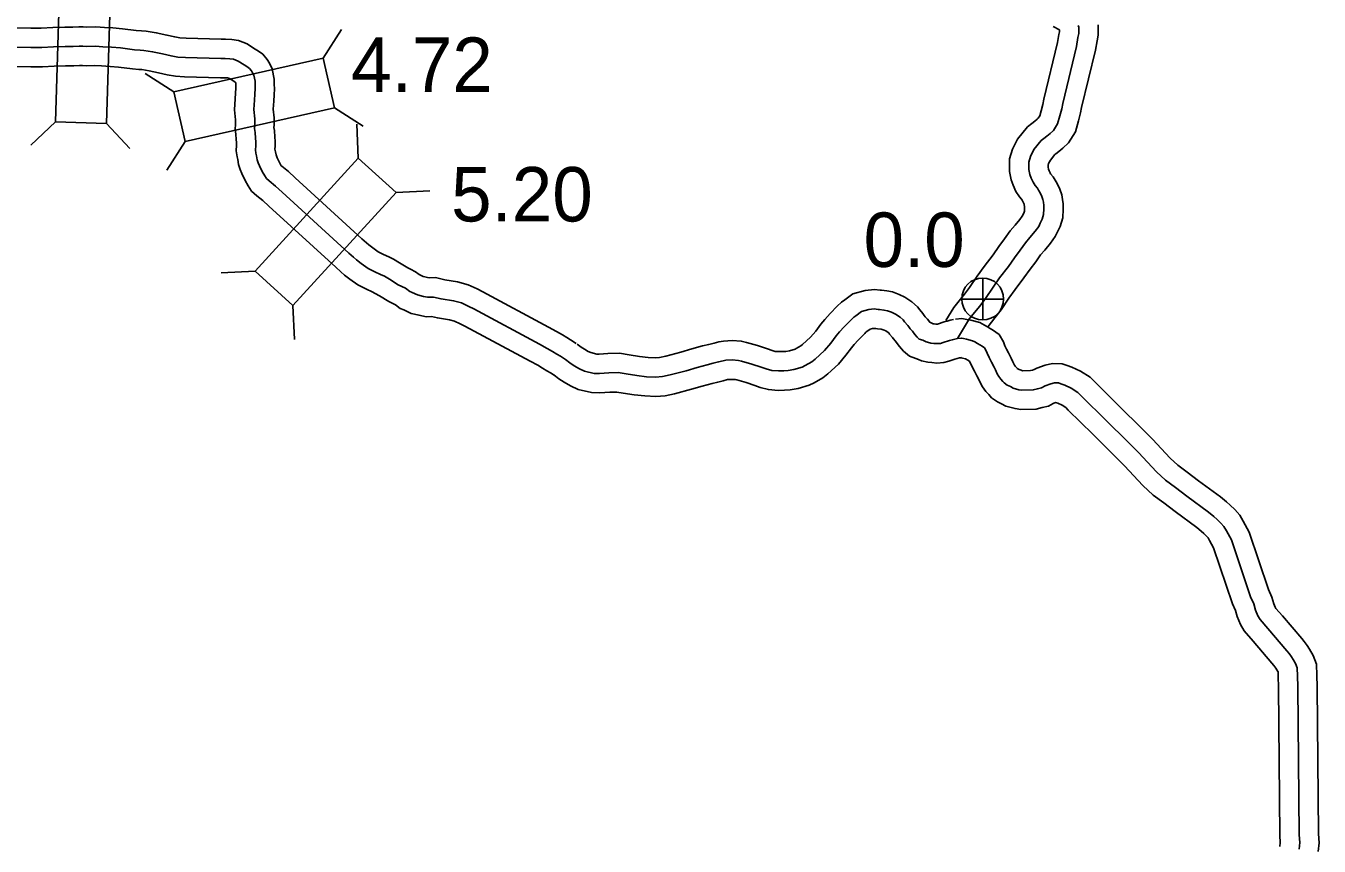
# Model space of a CAD drawing. Extents: x 31699 to 244310, y -8841 to 11474.
# Drawn here: x 145361 to 146030, y 1095 to 1519 of the extents above; entities that cross this region are included whole.
import ezdxf

# ---------------------------------------------------------------- set-up
doc = ezdxf.new("R2010")
doc.units = 0
for name, color, linetype in [('B_Logo', 7, 'Continuous'), ('Level 21', 7, 'Continuous'), ('Level 55', 7, 'Continuous'), ('R_XS_EARTHWORK_STAGE1', 7, 'Continuous'), ('S_WALL', 7, 'Continuous'), ('S_WALL_ANNOT', 7, 'Continuous')]:
    doc.layers.add(name, color=color, linetype=linetype)

msp = doc.modelspace()

# ---------------------------------------------------------------- linework, layer by layer
at = {"layer": 'B_Logo'}
for points in [[(145842.72, 1357.72), (145849.03, 1368.02), (145854.28, 1374.52), (145857.2, 1378.4), (145861.19, 1384.29), (145864.58, 1389.1), (145869.16, 1395.06), (145872.35, 1399.48), (145875.14, 1403.36), (145877.93, 1407.17), (145880.26, 1409.92), (145882.92, 1413.2), (145884.78, 1415.74), (145885.64, 1417.48), (145886.64, 1419.42), (145887.36, 1421.89), (145887.49, 1424.76), (145887.42, 1426.57), (145887.21, 1428.3), (145887.01, 1429.71), (145886.47, 1431.24), (145885.6, 1433.18), (145884.73, 1434.51), (145884.13, 1435.58), (145882.92, 1436.98), (145881.85, 1438.65), (145880.91, 1440.72), (145880.24, 1442.65), (145879.63, 1445.26), (145879.69, 1449), (145880.61, 1451.94), (145882.34, 1455.48), (145886.13, 1460.1), (145887.46, 1461.17), (145888.99, 1462.38), (145890.65, 1463.72), (145892.38, 1465.39), (145894.57, 1468.87), (145895.76, 1472.95), (145896.69, 1476.63), (145897.21, 1479.37), (145904.4, 1508.84), (145905.12, 1513.39), (145905.52, 1515.53), (145905.51, 1517.53), (145905.51, 1518.73), (145905.24, 1519.74)], [(145351.44, 1508.52), (145363.25, 1508.28), (145368.91, 1508.36), (145374.98, 1508.64), (145381.05, 1508.79), (145385.25, 1508.86), (145388.25, 1508.94), (145390.19, 1508.94), (145392.19, 1508.88), (145396.72, 1509.02), (145400.59, 1508.7), (145404.99, 1508.44), (145409.59, 1508.05), (145416.86, 1507.13), (145419.8, 1506.94), (145421.8, 1506.81), (145426.27, 1506.08), (145431.47, 1504.96), (145435.81, 1503.97), (145439.28, 1503.37), (145443.22, 1503.18), (145461.62, 1502.62), (145463.76, 1502.63), (145466.16, 1502.5), (145468.16, 1502.17), (145470.63, 1501.24), (145473.64, 1499.24), (145475.04, 1498.38), (145476.37, 1497.45), (145477.38, 1496.18), (145478.05, 1495.18), (145478.65, 1493.98), (145479.26, 1490.9), (145479.26, 1489.23), (145479.27, 1487.03), (145479.14, 1484.16), (145479.02, 1481.08), (145478.63, 1476.27), (145479.18, 1471.4), (145479.12, 1468.32), (145479.06, 1466.39), (145479.33, 1464.38), (145479.47, 1461.38), (145479.61, 1459.51), (145479.62, 1457.44), (145479.49, 1455.36), (145479.76, 1453.69), (145480.1, 1452.29), (145480.44, 1450.22), (145480.97, 1448.69), (145481.58, 1447.15), (145483.05, 1444.15), (145484.33, 1441.95), (145485.2, 1440.55), (145486.67, 1439.28), (145489.94, 1436.62), (145493.28, 1433.48), (145527.84, 1401.96), (145530.25, 1399.76), (145531.86, 1398.36), (145534.26, 1396.57), (145537.74, 1394.04), (145541.34, 1392.24), (145544.15, 1390.91), (145546.22, 1389.91), (145548.82, 1388.38), (145553.36, 1385.59), (145555.3, 1384.59), (145557.1, 1383.72), (145559.31, 1382.06), (145560.31, 1381.66), (145562.11, 1380.8), (145563.31, 1380.26), (145566.38, 1379.54), (145568.58, 1379.07), (145571.59, 1379.21), (145575.59, 1378.22), (145581.99, 1377.3), (145586.06, 1376.17), (145589.87, 1374.38), (145592.47, 1373.05), (145626.47, 1354.76), (145630.41, 1352.63), (145633.21, 1351.03), (145635.42, 1349.63), (145637.29, 1348.57), (145639.96, 1346.84)], [(145639.96, 1346.84), (145642.23, 1345.1), (145644.5, 1343.64), (145647.11, 1342.11), (145649.71, 1340.91), (145654.78, 1339.72), (145657.58, 1339.59), (145662.38, 1340.01), (145667.18, 1340.08), (145671.25, 1339.43), (145676.86, 1338.57), (145681.93, 1337.98), (145686.53, 1337.72), (145690.06, 1338.07), (145694.06, 1338.88), (145702.33, 1341.1), (145707.99, 1342.78), (145713.32, 1344.2), (145716.39, 1344.94), (145719.18, 1345.61), (145721.58, 1346.22), (145722.92, 1346.49), (145726.12, 1346.63), (145729.39, 1346.44), (145731.05, 1346.04), (145736.39, 1344.52), (145741.26, 1342.93), (145743.8, 1342), (145746.67, 1341.2), (145750.14, 1340.94), (145752.87, 1341.01), (145755.07, 1341.15), (145758.07, 1341.63), (145762.4, 1342.97), (145763.94, 1343.71), (145767.33, 1345.66), (145769.13, 1347.13), (145773.98, 1351.48), (145777.24, 1355.37), (145780.03, 1359.05), (145781.69, 1361.12), (145784.09, 1363.73), (145787.68, 1367.42), (145789.08, 1368.82), (145790.21, 1369.56), (145793.07, 1371.7), (145796.87, 1372.71), (145799.73, 1373.06), (145801.67, 1372.79), (145802.34, 1372.73), (145804.74, 1372.47), (145806.47, 1372.14), (145808.68, 1371.34), (145810.61, 1370.41), (145813.08, 1368.81), (145814.62, 1367.41), (145815.42, 1366.34), (145817.03, 1364.48), (145817.56, 1363.74), (145818.37, 1362.68), (145819.44, 1361.48), (145820.64, 1359.81), (145821.85, 1358.41), (145822.98, 1357.48), (145824.85, 1356.81), (145826.59, 1356.08), (145827.19, 1355.81), (145829.06, 1355.42), (145830.52, 1355.22), (145832.13, 1355.09), (145833.93, 1355.23), (145835.32, 1355.63), (145838.66, 1356.71), (145840.06, 1357.05), (145841.46, 1357.45), (145842.72, 1357.72)], [(145842.72, 1357.72), (145844.72, 1357.93), (145845.86, 1357.73), (145847.52, 1357.4), (145850.59, 1356.6), (145851.8, 1355.94), (145853.2, 1355.14), (145854.27, 1354.47), (145855.54, 1353.74), (145856.81, 1352.88), (145857.48, 1351.74), (145858.08, 1350.14), (145859.09, 1347.87), (145860.36, 1345.54), (145861.7, 1343), (145862.44, 1341.47), (145863.38, 1339.46), (145864.11, 1338.13), (145865.18, 1336.66), (145866.25, 1335.53), (145866.99, 1334.73), (145868.53, 1333.66), (145870.13, 1332.86), (145871.53, 1332.13), (145874.6, 1331.27), (145876.07, 1331.07), (145882, 1331.15), (145884.14, 1331.76), (145886.2, 1332.23), (145888.07, 1333.31), (145891, 1334.32), (145893, 1334.79), (145895, 1334.73), (145896.27, 1334.26), (145898.34, 1333.6), (145901.67, 1332.07), (145905.08, 1329.87), (145907.15, 1327.81), (145919.79, 1315.34), (145930.76, 1304.54), (145936.44, 1298.74), (145945.8, 1288.81), (145950.42, 1284.48), (145955.63, 1280.68), (145961.37, 1276.15), (145972.67, 1267.96), (145975.41, 1265.7), (145977.08, 1264.16), (145979.08, 1262.3), (145980.62, 1260.5), (145981.96, 1258.23), (145984.51, 1253.56), (145994.39, 1224.12), (145996.07, 1220.52), (145996.94, 1217.18), (145998.22, 1214.31), (145999.36, 1212.31), (146003.37, 1207.71), (146013.2, 1196.17), (146014.34, 1194.77), (146015.61, 1193.1), (146016.55, 1191.77), (146017.76, 1189.63), (146018.56, 1187.36), (146018.77, 1183.02), (146018.85, 1177.68), (146019.53, 1101.05), (146019.87, 1096.98), (146019.55, 1093.64)]]:
    msp.add_lwpolyline(points, dxfattribs=at)
at = {"layer": 'Level 21'}
for p, q in [((145855.81, 1367.35), (145855.81, 1389.01)), ((145844.98, 1378.18), (145866.64, 1378.18))]:
    msp.add_line(p, q, dxfattribs=at)
msp.add_circle((145855.81, 1378.18), 10.83, dxfattribs=at)
at = {"layer": 'Level 55'}
for points in [[(145858.67, 1364.04), (145862.16, 1368.36), (145865.34, 1372.58), (145869.42, 1378.61), (145872.63, 1383.17), (145877.18, 1389.08), (145880.46, 1393.63), (145883.24, 1397.49), (145885.79, 1400.98), (145887.96, 1403.53), (145890.84, 1407.09), (145893.36, 1410.53), (145894.57, 1412.97), (145895.96, 1415.69), (145897.3, 1420.24), (145897.5, 1424.74), (145897.39, 1427.35), (145897.13, 1429.61), (145896.77, 1432.1), (145895.77, 1434.95), (145894.4, 1437.99), (145893.28, 1439.71), (145892.35, 1441.35), (145890.96, 1442.97), (145890.66, 1443.44), (145890.21, 1444.43), (145889.86, 1445.43), (145889.65, 1446.33), (145889.66, 1447.39), (145889.93, 1448.23), (145890.82, 1450.05), (145893.2, 1452.96), (145893.69, 1453.35), (145895.22, 1454.56), (145897.28, 1456.22), (145900.2, 1459.05), (145903.78, 1464.73), (145905.41, 1470.33), (145906.45, 1474.46), (145906.99, 1477.24), (145914.21, 1506.87), (145914.98, 1511.7), (145915.52, 1514.63), (145915.51, 1517.56), (145915.51, 1520.07)], [(145352.12, 1518.51), (145363.28, 1518.28), (145368.61, 1518.35), (145374.63, 1518.63), (145380.84, 1518.78), (145385.04, 1518.86), (145388.12, 1518.94), (145390.33, 1518.94), (145392.18, 1518.88), (145396.98, 1519.03), (145401.3, 1518.67), (145405.71, 1518.41), (145410.64, 1518), (145417.82, 1517.09), (145420.45, 1516.92), (145422.92, 1516.76), (145428.13, 1515.91), (145433.64, 1514.72), (145437.77, 1513.78), (145440.37, 1513.33), (145443.61, 1513.17), (145461.76, 1512.62), (145464.01, 1512.63), (145467.24, 1512.46), (145470.76, 1511.88), (145475.22, 1510.2), (145479.03, 1507.67), (145480.53, 1506.74), (145483.3, 1504.81), (145485.47, 1502.07), (145486.7, 1500.22), (145488.2, 1497.25), (145489.26, 1491.9), (145489.26, 1489.26), (145489.27, 1486.82), (145489.14, 1483.74), (145489, 1480.48), (145488.68, 1476.43), (145489.19, 1471.86), (145489.12, 1468.07), (145489.08, 1466.9), (145489.3, 1465.29), (145489.45, 1461.98), (145489.61, 1459.89), (145489.62, 1457.14), (145489.54, 1455.86), (145489.57, 1455.67), (145489.91, 1454.27), (145490.16, 1452.7), (145490.35, 1452.17), (145490.73, 1451.19), (145491.88, 1448.86), (145492.88, 1447.12), (145493.09, 1446.95), (145496.52, 1444.15), (145500.07, 1440.83), (145534.59, 1409.35), (145536.91, 1407.22), (145538.14, 1406.15), (145540.2, 1404.61), (145542.94, 1402.61), (145545.71, 1401.23), (145548.46, 1399.93), (145550.93, 1398.74), (145553.97, 1396.95), (145558.28, 1394.3), (145559.75, 1393.54), (145562.33, 1392.31), (145564.24, 1390.87), (145566.3, 1389.88), (145566.52, 1389.78), (145568.56, 1389.3), (145569.39, 1389.12), (145572.58, 1389.27), (145577.51, 1388.05), (145584.05, 1387.11), (145589.56, 1385.58), (145594.28, 1383.36), (145597.12, 1381.91), (145631.21, 1363.56), (145635.26, 1361.37), (145638.37, 1359.6), (145640.57, 1358.2), (145642.48, 1357.12), (145645.39, 1355.23)], [(145836.7, 1367.03), (145840.84, 1373.8), (145846.4, 1380.67), (145849.06, 1384.21), (145852.96, 1389.96), (145856.52, 1395.03), (145861.15, 1401.04), (145864.24, 1405.32), (145867.05, 1409.23), (145870.07, 1413.37), (145872.56, 1416.3), (145874.99, 1419.3), (145876.2, 1420.95), (145876.71, 1421.98), (145877.31, 1423.14), (145877.43, 1423.54), (145877.48, 1424.78), (145877.44, 1425.78), (145877.3, 1427), (145877.25, 1427.31), (145877.18, 1427.53), (145876.8, 1428.36), (145876.18, 1429.31), (145875.9, 1429.8), (145874.88, 1430.99), (145873.04, 1433.85), (145871.61, 1437), (145870.62, 1439.87), (145869.61, 1444.18), (145869.71, 1450.61), (145871.3, 1455.65), (145873.86, 1460.92), (145879.05, 1467.24), (145881.23, 1468.99), (145882.76, 1470.2), (145884.02, 1471.22), (145884.56, 1471.74), (145885.36, 1473.02), (145886.11, 1475.57), (145886.92, 1478.79), (145887.44, 1481.5), (145894.59, 1510.82), (145895.27, 1515.08), (145895.52, 1516.43), (145895.51, 1517.35), (145892.26, 1519.1)], [(145350.76, 1498.53), (145363.21, 1498.28), (145369.22, 1498.36), (145375.33, 1498.64), (145381.26, 1498.79), (145385.46, 1498.86), (145388.39, 1498.94), (145390.04, 1498.94), (145392.19, 1498.87), (145396.46, 1499.01), (145399.88, 1498.72), (145404.28, 1498.46), (145408.54, 1498.1), (145415.91, 1497.17), (145419.15, 1496.96), (145420.68, 1496.86), (145424.41, 1496.25), (145429.3, 1495.2), (145433.85, 1494.16), (145438.19, 1493.41), (145442.82, 1493.19), (145461.48, 1492.62), (145463.5, 1492.63), (145465.08, 1492.54), (145465.56, 1492.46), (145466.04, 1492.28), (145468.24, 1490.82), (145469.2, 1490.23), (145469.26, 1489.91), (145469.26, 1489.21), (145469.27, 1487.24), (145469.15, 1484.58), (145469.04, 1481.69), (145468.59, 1476.12), (145469.17, 1470.93), (145469.12, 1468.58), (145469.04, 1465.87), (145469.36, 1463.47), (145469.49, 1460.77), (145469.61, 1459.12), (145469.61, 1457.73), (145469.44, 1454.86), (145469.95, 1451.72), (145470.29, 1450.31), (145470.71, 1447.74), (145471.6, 1445.2), (145472.42, 1443.11), (145474.23, 1439.44), (145475.75, 1436.8), (145477.51, 1433.97), (145480.25, 1431.61), (145483.36, 1429.08), (145486.5, 1426.14), (145521.1, 1394.58), (145523.59, 1392.3), (145525.57, 1390.58), (145528.32, 1388.52), (145532.53, 1385.46), (145536.97, 1383.25), (145539.83, 1381.89), (145541.5, 1381.08), (145543.67, 1379.81), (145548.45, 1376.87), (145550.85, 1375.63), (145551.88, 1375.14), (145554.36, 1373.27), (145556.29, 1372.5), (145557.93, 1371.71), (145560.11, 1370.75), (145564.2, 1369.78), (145567.78, 1369.03), (145570.59, 1369.16), (145573.67, 1368.39), (145579.94, 1367.49), (145582.57, 1366.77), (145585.46, 1365.4), (145587.83, 1364.19), (145621.72, 1345.95), (145625.56, 1343.88), (145628.06, 1342.46), (145630.26, 1341.06), (145632.09, 1340.02), (145634.52, 1338.44)], [(145646.02, 1354.79), (145647.98, 1353.3), (145649.75, 1352.16), (145651.74, 1350.99), (145652.97, 1350.42), (145656.16, 1349.67), (145657.38, 1349.61), (145661.87, 1350), (145667.91, 1350.1), (145672.81, 1349.3), (145678.19, 1348.48), (145682.78, 1347.95), (145686.32, 1347.75), (145688.58, 1347.97), (145691.77, 1348.61), (145699.6, 1350.72), (145705.28, 1352.41), (145710.86, 1353.89), (145714.04, 1354.66), (145716.79, 1355.32), (145719.36, 1355.97), (145721.7, 1356.45), (145726.19, 1356.64), (145730.85, 1356.37), (145733.59, 1355.72), (145739.32, 1354.08), (145744.54, 1352.38), (145746.86, 1351.52), (145748.4, 1351.1), (145750.38, 1350.95), (145752.43, 1351.01), (145753.98, 1351.1), (145755.8, 1351.39), (145758.73, 1352.3), (145759.27, 1352.57), (145761.64, 1353.92), (145762.62, 1354.72), (145766.78, 1358.46), (145769.42, 1361.61), (145772.14, 1365.2), (145774.1, 1367.63), (145776.82, 1370.6), (145780.55, 1374.43), (145782.73, 1376.62), (145784.47, 1377.76), (145788.62, 1380.87), (145794.98, 1382.56), (145799.82, 1383.14), (145802.83, 1382.73), (145803.37, 1382.67), (145806.22, 1382.36), (145809.12, 1381.81), (145812.55, 1380.57), (145815.51, 1379.15), (145819.2, 1376.76), (145822.05, 1374.17), (145823.22, 1372.62), (145824.87, 1370.69), (145825.6, 1369.7), (145826.11, 1369.02), (145827.24, 1367.75), (145828.38, 1366.18), (145830.26, 1365.39), (145830.76, 1365.28), (145831.6, 1365.17), (145832.14, 1365.12), (145832.4, 1365.2), (145835.94, 1366.34), (145837.5, 1366.72), (145839.02, 1367.16), (145840.64, 1367.5)], [(145841.7, 1367.67), (145845.08, 1368.01), (145847.69, 1367.56), (145849.75, 1367.15), (145854.33, 1365.97), (145856.69, 1364.66), (145858.32, 1363.73), (145859.41, 1363.05), (145860.86, 1362.22), (145864.28, 1359.88), (145866.53, 1356.08), (145867.34, 1353.94), (145868.06, 1352.3), (145869.17, 1350.27), (145870.63, 1347.5), (145871.47, 1345.75), (145872.29, 1344.01), (145872.56, 1343.52), (145872.89, 1343.07), (145873.57, 1342.35), (145873.6, 1342.31), (145873.63, 1342.29), (145874.67, 1341.77), (145875.24, 1341.48), (145876.63, 1341.09), (145876.67, 1341.08), (145880.54, 1341.14), (145881.65, 1341.45), (145882.51, 1341.65), (145883.91, 1342.45), (145888.22, 1343.93), (145891.99, 1344.82), (145896.92, 1344.67), (145899.51, 1343.72), (145901.96, 1342.94), (145906.49, 1340.86), (145911.39, 1337.7), (145914.19, 1334.91), (145926.81, 1322.46), (145937.84, 1311.61), (145943.65, 1305.67), (145952.87, 1295.89), (145956.81, 1292.2), (145961.67, 1288.65), (145967.41, 1284.13), (145978.79, 1275.87), (145981.98, 1273.24), (145983.86, 1271.51), (145986.31, 1269.23), (145988.79, 1266.33), (145990.66, 1263.17), (145993.71, 1257.57), (146003.69, 1227.83), (146005.51, 1223.92), (146006.41, 1220.5), (146007.15, 1218.82), (146007.55, 1218.12), (146010.94, 1214.24), (146020.89, 1202.57), (146022.2, 1200.96), (146023.68, 1199.01), (146025.01, 1197.12), (146026.89, 1193.8), (146028.48, 1189.32), (146028.77, 1183.34), (146028.85, 1177.8), (146029.52, 1101.52), (146029.91, 1096.92), (146029.47, 1092.35)], [(145633.9, 1338.88), (145636.48, 1336.91), (145639.26, 1335.12), (145642.47, 1333.23), (145646.45, 1331.41), (145653.4, 1329.77), (145657.78, 1329.57), (145662.89, 1330.01), (145666.46, 1330.07), (145669.7, 1329.55), (145675.52, 1328.66), (145681.07, 1328.01), (145686.73, 1327.7), (145691.54, 1328.16), (145696.36, 1329.14), (145705.05, 1331.48), (145710.7, 1333.16), (145715.78, 1334.5), (145718.73, 1335.22), (145721.58, 1335.91), (145723.8, 1336.47), (145724.14, 1336.54), (145726.04, 1336.62), (145727.92, 1336.51), (145728.52, 1336.37), (145733.47, 1334.95), (145737.99, 1333.48), (145740.74, 1332.47), (145744.95, 1331.3), (145749.9, 1330.93), (145753.32, 1331.02), (145756.17, 1331.2), (145760.35, 1331.86), (145766.08, 1333.64), (145768.6, 1334.86), (145773.03, 1337.4), (145775.64, 1339.54), (145781.19, 1344.51), (145785.06, 1349.13), (145787.92, 1352.9), (145789.29, 1354.61), (145791.36, 1356.86), (145794.81, 1360.4), (145795.42, 1361.02), (145795.94, 1361.36), (145797.51, 1362.54), (145798.75, 1362.87), (145799.65, 1362.97), (145800.51, 1362.86), (145801.31, 1362.78), (145803.26, 1362.57), (145803.82, 1362.46), (145804.8, 1362.11), (145805.71, 1361.67), (145806.96, 1360.86), (145807.2, 1360.65), (145807.63, 1360.07), (145809.19, 1358.26), (145809.53, 1357.79), (145810.63, 1356.33), (145811.63, 1355.2), (145812.78, 1353.61), (145814.83, 1351.23), (145817.99, 1348.64), (145821.24, 1347.48), (145822.62, 1346.9), (145824.09, 1346.25), (145827.35, 1345.56), (145829.45, 1345.28), (145832.1, 1345.06), (145835.71, 1345.34), (145838.25, 1346.07), (145841.37, 1347.08), (145842.62, 1347.38), (145843.89, 1347.74), (145844.81, 1347.94)], [(145843.74, 1347.77), (145844.34, 1347.83), (145845.3, 1347.64), (145846.86, 1347.24), (145846.9, 1347.22), (145848.08, 1346.55), (145848.98, 1345.98), (145850.11, 1343.44), (145851.55, 1340.81), (145852.77, 1338.5), (145853.4, 1337.18), (145854.46, 1334.92), (145855.66, 1332.74), (145857.48, 1330.26), (145858.94, 1328.71), (145860.38, 1327.14), (145863.42, 1325.03), (145865.59, 1323.96), (145867.83, 1322.79), (145872.58, 1321.45), (145875.47, 1321.07), (145883.46, 1321.17), (145886.62, 1322.07), (145889.89, 1322.82), (145892.23, 1324.16), (145893.57, 1324.62), (145894.71, 1324.26), (145896.86, 1323.28), (145898.77, 1322.04), (145900.11, 1320.7), (145912.77, 1308.22), (145923.68, 1297.48), (145929.23, 1291.81), (145938.73, 1281.73), (145944.02, 1276.76), (145949.59, 1272.71), (145955.34, 1268.18), (145966.54, 1260.05), (145968.84, 1258.15), (145970.29, 1256.82), (145971.85, 1255.37), (145972.45, 1254.66), (145973.26, 1253.29), (145975.31, 1249.54), (145985.09, 1220.41), (145986.62, 1217.11), (145987.48, 1213.86), (145989.28, 1209.79), (145991.16, 1206.49), (145995.8, 1201.18), (146005.52, 1189.77), (146006.48, 1188.58), (146007.54, 1187.19), (146008.08, 1186.42), (146008.62, 1185.47), (146008.65, 1185.41), (146008.78, 1182.7), (146008.86, 1177.56), (146009.53, 1100.59), (146009.83, 1097.04), (146009.62, 1094.93)]]:
    msp.add_lwpolyline(points, dxfattribs=at)
at = {"layer": 'R_XS_EARTHWORK_STAGE1'}
for p, q in [((145514.55, 1502.77), (145523.96, 1517.64)), ((145437.28, 1485.4), (145422.41, 1494.81)), ((145520.34, 1477.01), (145535.21, 1467.6)), ((145376.04, 1469.76), (145363.21, 1457.71)), ((145402.43, 1468.94), (145414.48, 1456.11)), ((145532.72, 1451.11), (145531.91, 1468.69)), ((145443.07, 1459.64), (145433.65, 1444.77)), ((145552.23, 1433.32), (145569.81, 1434.13)), ((145479.35, 1392.59), (145461.77, 1391.78)), ((145498.86, 1374.8), (145499.67, 1357.22))]:
    msp.add_line(p, q, dxfattribs=at)
for points in [[(145402.43, 1468.94), (145404.89, 1548.1), (145378.5, 1548.92), (145376.04, 1469.76)], [(145514.55, 1502.77), (145437.28, 1485.4), (145443.07, 1459.64), (145520.34, 1477.01)], [(145532.72, 1451.11), (145479.35, 1392.59), (145498.86, 1374.8), (145552.23, 1433.32)]]:
    msp.add_lwpolyline(points, close=True, dxfattribs=at)

# ---------------------------------------------------------------- texts
at = {"layer": 'S_WALL'}
for s, p in [('4.72', (145529.02, 1485.32)), ('5.20', (145580.74, 1418.29))]:
    msp.add_text(s, height=28.16, dxfattribs=at).set_placement(p)
at = {"layer": 'S_WALL_ANNOT'}
msp.add_text('0.0', height=28.16, dxfattribs=at).set_placement((145794.16, 1394.76))

doc.saveas('drawing.dxf')
